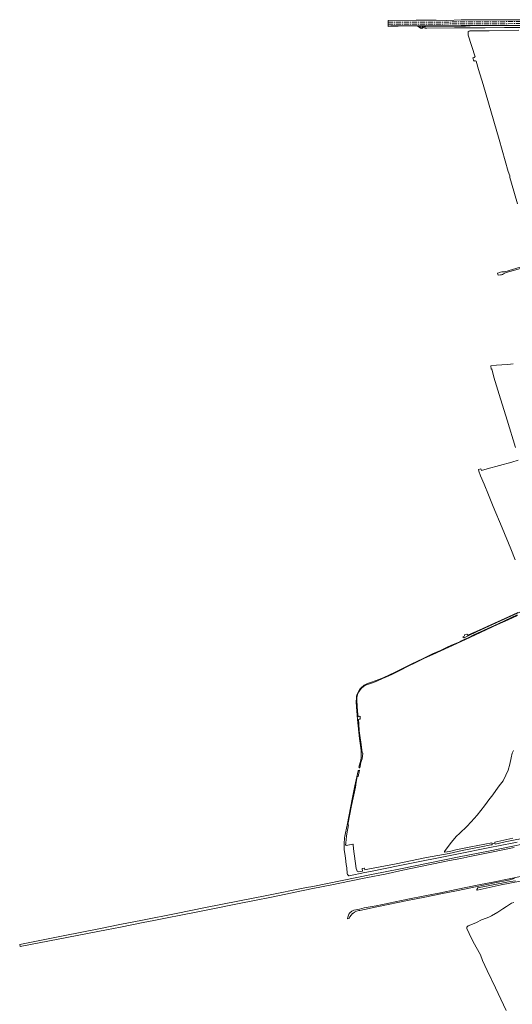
# Model space of a CAD drawing. Header units: metres. Extents: x 209813 to 223847, y 571801 to 587119.
# Tile 517 of 656: x 210911 to 211896, y 583874 to 585844. Entities that reach past the tile are written whole.
import ezdxf

# ---------------------------------------------------------------- set-up
doc = ezdxf.new("R2010")
doc.units = ezdxf.units.M
doc.linetypes.add('AM-AS', pattern=[16, 10, -2, 2, -2])
for name, color, linetype, lineweight in [('B-RO-AM-AS_SPOOR-G', 8, 'AM-AS', 0), ('B-RO-GR-BOUWLAND-GV', 8, 'Continuous', 0), ('B-RO-GR-GRAS-GV', 8, 'Continuous', 0), ('B-RO-GR-GROENVOORZIENING-GV', 8, 'Continuous', 0), ('B-RO-OG-WEG-GV', 8, 'Continuous', 0), ('B-RO-VH-ONVERHARD-GV', 8, 'Continuous', 0), ('B-RO-VH-VERHARDING_HALFVERHARDING-GV', 8, 'Continuous', 0)]:
    doc.layers.add(name, color=color, linetype=linetype, lineweight=lineweight)

msp = doc.modelspace()

# ---------------------------------------------------------------- linework, layer by layer
at = {"layer": 'B-RO-AM-AS_SPOOR-G', "flags": 128}
for points in [[(211647.869, 585839.156), (211848.713, 585840.174), (211920.486, 585840.753), (212108.573, 585841.584), (212266.741, 585842.553), (212390.099, 585843.18)], [(211647.844, 585835.142), (212108.606, 585837.623), (212132.796, 585837.837), (212391.979, 585839.17)]]:
    msp.add_lwpolyline(points, dxfattribs=at)
at = {"layer": 'B-RO-GR-BOUWLAND-GV', "flags": 128}
msp.add_lwpolyline([(211898.152, 584381.575), (211895.551, 584376.475), (211893.789, 584366.756), (211891.148, 584354.11), (211887.948, 584342.679), (211883.394, 584332.537), (211877.921, 584320.714), (211870.139, 584310.806), (211854.858, 584290.25), (211851.137, 584285.68), (211840.79, 584270.99), (211825.804, 584252.409), (211813.879, 584239.184), (211805.017, 584229.669), (211791.217, 584216.38), (211783.958, 584209.82), (211774.423, 584198.245), (211765.729, 584186.7), (211760.722, 584179.579), (211760.411, 584178.493), (211760.446, 584178.314), (211761.137, 584178.223), (211770.41, 584179.872), (211783.22, 584182.64), (211813.164, 584188.893), (211855.091, 584196.988), (211855.454, 584196.263), (211855.734, 584195.066), (211861.403, 584196.159), (211860.95, 584198.217), (211896.853, 584206.034)], dxfattribs=at)
at = {"layer": 'B-RO-GR-GRAS-GV', "flags": 128}
for points in [[(212071.964, 585834.283), (211875.027, 585833.021), (211826.896, 585832.847), (211793.564, 585832.572), (211722.065, 585832.093), (211671.827, 585832.148), (211653.299, 585831.948), (211647.818, 585831.416), (211647.816, 585830.579), (211659.067, 585831.131), (211667.782, 585831.587), (211687.134, 585831.785), (211706.83, 585831.502), (211712.466, 585827.547), (211713.288, 585827.17), (211715.376, 585826.906), (211716.501, 585827.451), (211719.76, 585830.85), (211721.834, 585831.167)], [(211926.643, 585832.718), (211811.499, 585831.939), (211802.58, 585831.329), (211765.029, 585831.195), (211721.834, 585831.167), (211720.842, 585827.178), (211725.362, 585827.547), (211780.786, 585828.312), (211802.779, 585827.94), (211841.813, 585827.882), (211880.565, 585828.572), (211926.772, 585828.667)], [(211909.448, 585823.155), (211849.769, 585822.128), (211811.077, 585821.99), (211809.559, 585821.607), (211808.078, 585819.803), (211807.735, 585814.834), (211807.964, 585813.548), (211821.496, 585769.881), (211820.573, 585769.314), (211819.923, 585769.021), (211816.995, 585768.02), (211819.273, 585761.587), (211819.498, 585761.749), (211822.299, 585762.302), (211823.764, 585761.513), (211828.595, 585744.925), (211837.61, 585714.871), (211869.65, 585604.45), (211888.059, 585540.258), (211890.886, 585531.86), (211891.287, 585528.622), (211894.308, 585517.461), (211906.423, 585476.094)], [(211897.993, 585155.469), (211887.33, 585154.577), (211875.157, 585153.789), (211864.467, 585152.816), (211853.183, 585151.435), (211853.014, 585151.409), (211853.834, 585145.084), (211854.558, 585145.257), (211855.459, 585145.374), (211859.177, 585129.139), (211869.753, 585094.243), (211885.58, 585042.555), (211902.331, 584988.337)], [(211907.96, 584962.965), (211895.026, 584958.663), (211846.067, 584945.525), (211834.543, 584942.349), (211834.055, 584943.298), (211833.351, 584945.2), (211828.398, 584943.849), (211829.255, 584941.02), (211832.617, 584931.477), (211839.554, 584914.625), (211848.275, 584893.184), (211858.117, 584869.994), (211875.597, 584827.532), (211893.191, 584785.158), (211901.971, 584763.498)], [(211899.301, 584077.441), (211894.361, 584076.018), (211884.314, 584069.196), (211877.112, 584064.827), (211866.947, 584058.434), (211854.3, 584050.775), (211849.216, 584047.91), (211843.71, 584046.1), (211834.742, 584042.568), (211824.342, 584037.354), (211816.784, 584034.194), (211807.59, 584031.022), (211804.981, 584028.446), (211805.256, 584025.168), (211809.951, 584015.599), (211818.114, 583998.927), (211832.148, 583972.523), (211836.596, 583961.272), (211845.831, 583941.429), (211862.806, 583907.03), (211883.512, 583861.058)]]:
    msp.add_lwpolyline(points, dxfattribs=at)
msp.add_lwpolyline([(211716.565, 585831.252), (211716.527, 585828.059), (211713.514, 585828.099), (211711.505, 585829.094), (211711.477, 585831.275)], close=True, dxfattribs=at)
at = {"layer": 'B-RO-GR-GROENVOORZIENING-GV', "flags": 128}
for points in [[(211932.629, 584208.875), (211881.496, 584198.854), (211861.92, 584194.181), (211861.758, 584194.494), (211861.403, 584196.159), (211855.734, 584195.066), (211855.896, 584194.37), (211855.917, 584193.192), (211853.395, 584192.608), (211833.712, 584188.712), (211795.793, 584181.502), (211769.993, 584175.673), (211724.678, 584167.232), (211663.735, 584154.823), (211610.636, 584144.841), (211601.446, 584142.615), (211600.88, 584143.883), (211600.529, 584145.47), (211600.518, 584145.97), (211600.949, 584146.247), (211595.534, 584145.414), (211595.942, 584144.516), (211596.326, 584141.138), (211596.366, 584140.015), (211588.714, 584139.116), (211587.147, 584139.589), (211586.058, 584140.461), (211584.872, 584142.189), (211583.844, 584145.629), (211578.742, 584185.177), (211577.494, 584193.563), (211576.877, 584194.427), (211563.83, 584191.28), (211563.098, 584191.753), (211562.505, 584193.9), (211563.211, 584194.476), (211562.948, 584197.115), (211564.366, 584210.266), (211565.344, 584215.118), (211568.472, 584233.118), (211567.264, 584233.753), (211574.606, 584271.366), (211582.201, 584308.353), (211583.772, 584318.313), (211585.903, 584329.464), (211587.073, 584329.718), (211588.041, 584329.494), (211590.341, 584342.587), (211588.322, 584341.746), (211587.538, 584341.312), (211581.171, 584311.045), (211576.04, 584284.191), (211566.275, 584235.534), (211562.479, 584216.86), (211560.49, 584206.688), (211559.503, 584194.681), (211559.994, 584182.857), (211561.097, 584175.524), (211562.272, 584166.225), (211564.025, 584153.397), (211564.964, 584147.102), (211565.868, 584135.397), (211566.599, 584133.659), (211567.758, 584132.137), (211569.258, 584130.951), (211569.971, 584130.965), (211600.954, 584137.325), (211612.694, 584139.678), (211671.34, 584151.252), (211788.397, 584174.773), (211847.77, 584186.631), (211857.796, 584188.607), (211865.302, 584190.161), (211905.907, 584198.35)], [(211965.218, 584203.983), (211848.252, 584180.505), (211789.923, 584168.712), (211731.361, 584156.741), (211672.733, 584145.114), (211614.215, 584133.442), (211555.494, 584121.596), (211497.209, 584109.684), (211484.593, 584107.414), (211405.172, 584091.693), (211347.405, 584080.343), (211282.418, 584067.307), (211223.972, 584055.806), (211156.414, 584042.372), (211111.272, 584033.283), (211069.031, 584024.995), (210997.739, 584010.89), (210937.505, 583998.791), (210910.852, 583993.379), (210911.594, 583989.759), (211025.958, 584011.281), (211084.322, 584022.914), (211112.594, 584028.412), (211157.541, 584037.352), (211178.993, 584041.546), (211205.899, 584046.957), (211233.358, 584052.258), (211263.844, 584058.35), (211293.678, 584064.208), (211349.48, 584075.412), (211380.28, 584081.41), (211414.639, 584088.372), (211442.886, 584094.188), (211461.846, 584097.942), (211497.345, 584105.27), (211535.147, 584112.945), (211570.742, 584120.154), (211606.16, 584127.243), (211641.709, 584134.43), (211677.466, 584141.98), (211712.59, 584149.31), (211757.634, 584158.594), (211770.607, 584161.252), (211793.011, 584165.83), (211810.88, 584169.374), (211831.002, 584173.387), (211854.739, 584178.154), (211899.713, 584187.31)], [(211912.628, 584129.691), (211860.283, 584119.064), (211828.96, 584112.758), (211783.935, 584103.485), (211752.169, 584096.88), (211721.19, 584090.587), (211687.359, 584083.876), (211623.98, 584070.912), (211600.092, 584066.501), (211590.29, 584064.263), (211578.856, 584061.979), (211575.197, 584060.142), (211571.328, 584056.842), (211569.392, 584054.346), (211566.909, 584048.115), (211566.672, 584045.035), (211569.685, 584045.63), (211571.026, 584048.817), (211573.482, 584052.339), (211576.632, 584055.504), (211576.985, 584055.576), (211580.506, 584058.059), (211584.741, 584060.111), (211588.806, 584061.335), (211590.985, 584061.808), (211624.828, 584068.665), (211689.808, 584081.891), (211720.896, 584088.201), (211753.196, 584094.785), (211784.445, 584101.092), (211826.145, 584109.65), (211861.188, 584116.634), (211888.775, 584122.258), (211900.269, 584125.546)]]:
    msp.add_lwpolyline(points, dxfattribs=at)
at = {"layer": 'B-RO-OG-WEG-GV', "flags": 128}
for points in [[(211907.007, 584658.239), (211880.887, 584645.78), (211853.38, 584633.332), (211829.487, 584622.378), (211808.253, 584612.959), (211807.032, 584612.61), (211806.569, 584612.912), (211806.347, 584613.245), (211805.693, 584614.438), (211805.531, 584614.879), (211805.396, 584614.788), (211800.794, 584613.358), (211800.519, 584612.036), (211799.994, 584610.527), (211797.417, 584609.254), (211799.663, 584607.399), (211808.052, 584610.959), (211826.038, 584619.679), (211880.146, 584644.704), (211912.465, 584659.493)], [(211905.507, 584653.209), (211867.587, 584635.444), (211819.465, 584613.101), (211806.807, 584606.762), (211801.349, 584604.346), (211798.363, 584603.304), (211794.191, 584601.36), (211791.368, 584599.525), (211787.68, 584597.596), (211778.142, 584593.62), (211767.24, 584588.876), (211752.149, 584582.153), (211736.38, 584574.924), (211717.66, 584566.082), (211695.261, 584555.017), (211680.152, 584547.755), (211661.599, 584538.52), (211649.297, 584532.469), (211639.031, 584527.882), (211629.233, 584523.916), (211614.154, 584518.546), (211606.337, 584515.575), (211599.996, 584512.509), (211593.89, 584507.387), (211591.194, 584504.187), (211587.579, 584498.475), (211585.21, 584492.566), (211584.71, 584490.789), (211584.167, 584487.494), (211583.691, 584478.765), (211584.287, 584468.945), (211586.544, 584443.922), (211590.598, 584405.783), (211592.646, 584391.775), (211593.982, 584381.055), (211593.997, 584372.776), (211593.619, 584367.38), (211592.874, 584362.104), (211589.209, 584348.111), (211589.853, 584347.273), (211591.234, 584346.936), (211592.445, 584353.818), (211592.728, 584355.311), (211594.604, 584361.664), (211595.854, 584365.353), (211597.356, 584376.072), (211596.202, 584376.122), (211595.656, 584377.412), (211595.344, 584382.875), (211592.936, 584398.69), (211591.155, 584411.516), (211590.106, 584420.805), (211588.9, 584435.48), (211588.59, 584444.045), (211589.811, 584444.275), (211591.999, 584444.522), (211591.861, 584450.263), (211591.002, 584449.816), (211588.077, 584448.819), (211587.887, 584449.842), (211586.792, 584459.711), (211585.565, 584471.29), (211585.015, 584481.658), (211585.222, 584488.095), (211586.697, 584493.912), (211588.89, 584498.866), (211591.528, 584502.845), (211594.317, 584506.429), (211597.544, 584509.264), (211600.958, 584511.636), (211606.241, 584514.068), (211614.204, 584516.266), (211625.39, 584520.203), (211636.776, 584525.614), (211644.25, 584529.043), (211654.934, 584534.109), (211673.989, 584543.377), (211686.596, 584549.663), (211703.048, 584557.831), (211719.367, 584565.804), (211736.858, 584574.002), (211769.021, 584588.461), (211794.111, 584599.971), (211802.161, 584603.85), (211822.193, 584613.459), (211843.982, 584623.484), (211866.646, 584633.778), (211887.923, 584643.527), (211906.181, 584652.182)], [(211902.632, 584121.157), (211892.233, 584119.767), (211885.114, 584118.486), (211826.854, 584106.726), (211825.16, 584103.741), (211825.014, 584102.302), (211825.632, 584102.485), (211873.597, 584112.58), (211911.717, 584120.151)]]:
    msp.add_lwpolyline(points, dxfattribs=at)
at = {"layer": 'B-RO-VH-ONVERHARD-GV', "flags": 128}
msp.add_lwpolyline([(211920.154, 585351.799), (211880.954, 585339.834), (211876.785, 585339.826), (211875.163, 585339.951), (211872.609, 585339.228), (211871.161, 585338.089), (211866.26, 585336.948), (211867.801, 585332.755), (211872.579, 585333.834), (211874.633, 585333.632), (211876.513, 585334.095), (211878.527, 585335.53), (211883.551, 585338.212), (211891.195, 585340.401), (211912.573, 585346.606)], dxfattribs=at)
at = {"layer": 'B-RO-VH-VERHARDING_HALFVERHARDING-GV', "flags": 128}
msp.add_lwpolyline([(211926.002, 585844.406), (211829.954, 585843.943), (211816.098, 585844.184), (211811.063, 585844.158), (211793.611, 585843.794), (211765.004, 585843.105), (211743.597, 585843.317), (211729.18, 585843.235), (211703.694, 585843.444), (211647.893, 585842.757), (211647.818, 585831.416), (211653.299, 585831.948), (211671.827, 585832.148), (211722.065, 585832.093), (211793.564, 585832.572), (211826.896, 585832.847), (211875.027, 585833.021), (212071.964, 585834.283)], dxfattribs=at)

doc.saveas('drawing.dxf')
